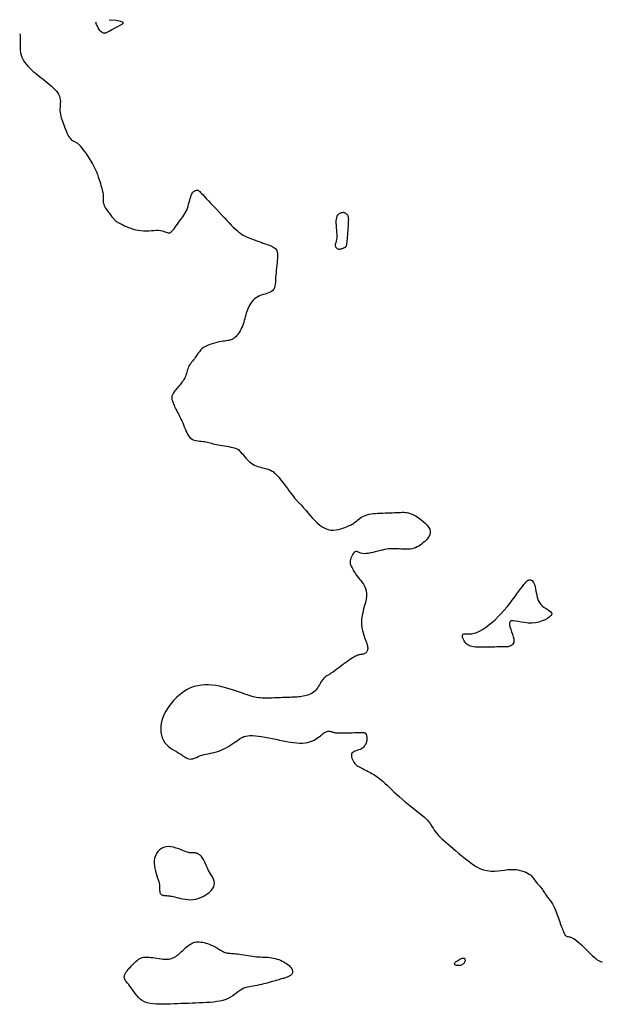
# Model space of a CAD drawing. Header units: millimetres. Extents: x 32690613 to 32693367, y 5343692 to 5344708.
# Tile 999 of 1009: x 32693247 to 32693267, y 5344658 to 5344692. Entities that reach past the tile are written whole.
import ezdxf

# ---------------------------------------------------------------- set-up
doc = ezdxf.new("R2010")
doc.units = ezdxf.units.MM
doc.header["$LTSCALE"] = 20
doc.layers.add('02-DGM_HL_491.00', color=62, linetype='Continuous')

msp = doc.modelspace()

# ---------------------------------------------------------------- linework, layer by layer
at = {"layer": '02-DGM_HL_491.00', "elevation": 491, "flags": 128}
for points in [[(32693249.913, 5344691.746), (32693250.156, 5344691.726), (32693250.307, 5344691.699), (32693250.379, 5344691.665), (32693250.389, 5344691.626), (32693250.351, 5344691.584), (32693250.281, 5344691.54), (32693250.194, 5344691.496), (32693250.106, 5344691.453), (32693250.028, 5344691.412), (32693249.962, 5344691.374), (32693249.905, 5344691.341), (32693249.857, 5344691.314), (32693249.815, 5344691.294), (32693249.778, 5344691.281), (32693249.742, 5344691.277), (32693249.708, 5344691.283), (32693249.673, 5344691.299), (32693249.637, 5344691.326), (32693249.601, 5344691.362), (32693249.566, 5344691.406), (32693249.533, 5344691.459), (32693249.503, 5344691.519), (32693249.475, 5344691.585), (32693249.451, 5344691.656)], [(32693246.815, 5344691.253), (32693246.828, 5344691.198), (32693246.834, 5344691.131), (32693246.835, 5344691.054), (32693246.832, 5344690.968), (32693246.83, 5344690.878), (32693246.83, 5344690.785), (32693246.835, 5344690.692), (32693246.848, 5344690.602), (32693246.869, 5344690.515), (32693246.9, 5344690.433), (32693246.938, 5344690.356), (32693246.984, 5344690.282), (32693247.035, 5344690.212), (32693247.092, 5344690.145), (32693247.152, 5344690.081), (32693247.216, 5344690.02), (32693247.282, 5344689.961), (32693247.349, 5344689.904), (32693247.418, 5344689.849), (32693247.488, 5344689.794), (32693247.559, 5344689.74), (32693247.629, 5344689.686), (32693247.7, 5344689.632), (32693247.769, 5344689.577), (32693247.838, 5344689.521), (32693247.904, 5344689.464), (32693247.967, 5344689.406), (32693248.025, 5344689.347), (32693248.078, 5344689.288), (32693248.123, 5344689.227), (32693248.161, 5344689.167), (32693248.189, 5344689.105), (32693248.207, 5344689.043), (32693248.217, 5344688.981), (32693248.221, 5344688.919), (32693248.219, 5344688.856), (32693248.216, 5344688.793), (32693248.211, 5344688.731), (32693248.208, 5344688.668), (32693248.208, 5344688.605), (32693248.213, 5344688.543), (32693248.223, 5344688.481), (32693248.236, 5344688.419), (32693248.253, 5344688.357), (32693248.272, 5344688.295), (32693248.293, 5344688.234), (32693248.316, 5344688.172), (32693248.339, 5344688.11), (32693248.362, 5344688.049), (32693248.386, 5344687.988), (32693248.409, 5344687.929), (32693248.433, 5344687.872), (32693248.457, 5344687.818), (32693248.481, 5344687.768), (32693248.506, 5344687.722), (32693248.532, 5344687.682), (32693248.558, 5344687.648), (32693248.584, 5344687.619), (32693248.611, 5344687.595), (32693248.637, 5344687.575), (32693248.662, 5344687.559), (32693248.687, 5344687.545), (32693248.711, 5344687.533), (32693248.733, 5344687.523), (32693248.753, 5344687.514), (32693248.773, 5344687.504), (32693248.793, 5344687.491), (32693248.816, 5344687.474), (32693248.84, 5344687.452), (32693248.869, 5344687.423), (32693248.903, 5344687.385), (32693248.944, 5344687.337), (32693248.991, 5344687.277), (32693249.044, 5344687.208), (32693249.101, 5344687.129), (32693249.16, 5344687.044), (32693249.22, 5344686.954), (32693249.278, 5344686.861), (32693249.334, 5344686.765), (32693249.385, 5344686.67), (32693249.431, 5344686.576), (32693249.47, 5344686.484), (32693249.505, 5344686.395), (32693249.535, 5344686.31), (32693249.562, 5344686.229), (32693249.585, 5344686.152), (32693249.605, 5344686.081), (32693249.624, 5344686.016), (32693249.641, 5344685.957), (32693249.656, 5344685.904), (32693249.67, 5344685.856), (32693249.682, 5344685.813), (32693249.692, 5344685.772), (32693249.699, 5344685.734), (32693249.704, 5344685.698), (32693249.707, 5344685.662), (32693249.707, 5344685.626), (32693249.706, 5344685.59), (32693249.704, 5344685.554), (32693249.703, 5344685.517), (32693249.703, 5344685.479), (32693249.706, 5344685.441), (32693249.712, 5344685.401), (32693249.724, 5344685.361), (32693249.74, 5344685.319), (32693249.762, 5344685.276), (32693249.788, 5344685.234), (32693249.816, 5344685.191), (32693249.845, 5344685.149), (32693249.876, 5344685.108), (32693249.905, 5344685.069), (32693249.934, 5344685.032), (32693249.959, 5344684.998), (32693249.983, 5344684.966), (32693250.005, 5344684.936), (32693250.026, 5344684.908), (32693250.046, 5344684.882), (32693250.066, 5344684.859), (32693250.087, 5344684.836), (32693250.108, 5344684.816), (32693250.13, 5344684.796), (32693250.155, 5344684.778), (32693250.182, 5344684.759), (32693250.212, 5344684.741), (32693250.247, 5344684.721), (32693250.287, 5344684.701), (32693250.333, 5344684.678), (32693250.385, 5344684.653), (32693250.445, 5344684.625), (32693250.51, 5344684.596), (32693250.582, 5344684.566), (32693250.659, 5344684.537), (32693250.741, 5344684.51), (32693250.826, 5344684.487), (32693250.915, 5344684.468), (32693251.006, 5344684.456), (32693251.099, 5344684.45), (32693251.192, 5344684.45), (32693251.284, 5344684.454), (32693251.374, 5344684.46), (32693251.46, 5344684.466), (32693251.542, 5344684.47), (32693251.617, 5344684.471), (32693251.684, 5344684.466), (32693251.742, 5344684.455), (32693251.793, 5344684.439), (32693251.837, 5344684.421), (32693251.877, 5344684.403), (32693251.912, 5344684.388), (32693251.945, 5344684.378), (32693251.977, 5344684.376), (32693252.009, 5344684.384), (32693252.043, 5344684.404), (32693252.078, 5344684.434), (32693252.114, 5344684.473), (32693252.152, 5344684.52), (32693252.19, 5344684.571), (32693252.228, 5344684.625), (32693252.268, 5344684.68), (32693252.307, 5344684.735), (32693252.347, 5344684.787), (32693252.386, 5344684.838), (32693252.424, 5344684.888), (32693252.462, 5344684.939), (32693252.497, 5344684.991), (32693252.531, 5344685.045), (32693252.562, 5344685.102), (32693252.591, 5344685.163), (32693252.616, 5344685.229), (32693252.638, 5344685.298), (32693252.658, 5344685.368), (32693252.677, 5344685.439), (32693252.695, 5344685.507), (32693252.712, 5344685.571), (32693252.73, 5344685.63), (32693252.748, 5344685.681), (32693252.768, 5344685.724), (32693252.789, 5344685.758), (32693252.81, 5344685.785), (32693252.831, 5344685.806), (32693252.852, 5344685.821), (32693252.872, 5344685.832), (32693252.891, 5344685.84), (32693252.909, 5344685.846), (32693252.924, 5344685.85), (32693252.938, 5344685.853), (32693252.95, 5344685.855), (32693252.961, 5344685.855), (32693252.971, 5344685.855), (32693252.98, 5344685.853), (32693252.988, 5344685.85), (32693252.996, 5344685.847), (32693253.004, 5344685.842), (32693253.014, 5344685.834), (32693253.027, 5344685.822), (32693253.045, 5344685.805), (32693253.07, 5344685.78), (32693253.103, 5344685.745), (32693253.146, 5344685.7), (32693253.2, 5344685.643), (32693253.267, 5344685.572), (32693253.345, 5344685.489), (32693253.431, 5344685.398), (32693253.523, 5344685.301), (32693253.619, 5344685.199), (32693253.715, 5344685.097), (32693253.809, 5344684.997), (32693253.898, 5344684.901), (32693253.982, 5344684.811), (32693254.06, 5344684.727), (32693254.133, 5344684.651), (32693254.202, 5344684.58), (32693254.268, 5344684.516), (32693254.332, 5344684.457), (32693254.396, 5344684.405), (32693254.46, 5344684.358), (32693254.525, 5344684.316), (32693254.59, 5344684.279), (32693254.654, 5344684.247), (32693254.717, 5344684.218), (32693254.778, 5344684.193), (32693254.835, 5344684.171), (32693254.888, 5344684.152), (32693254.936, 5344684.135), (32693254.978, 5344684.119), (32693255.016, 5344684.105), (32693255.051, 5344684.092), (32693255.084, 5344684.08), (32693255.116, 5344684.067), (32693255.15, 5344684.055), (32693255.186, 5344684.042), (32693255.226, 5344684.029), (32693255.27, 5344684.014), (32693255.319, 5344683.999), (32693255.37, 5344683.982), (32693255.421, 5344683.963), (32693255.472, 5344683.944), (32693255.521, 5344683.923), (32693255.567, 5344683.901), (32693255.607, 5344683.877), (32693255.641, 5344683.851), (32693255.67, 5344683.823), (32693255.692, 5344683.792), (32693255.709, 5344683.757), (32693255.722, 5344683.718), (32693255.73, 5344683.673), (32693255.733, 5344683.621), (32693255.733, 5344683.562), (32693255.73, 5344683.496), (32693255.724, 5344683.423), (32693255.716, 5344683.344), (32693255.707, 5344683.262), (32693255.698, 5344683.177), (32693255.688, 5344683.09), (32693255.679, 5344683.003), (32693255.672, 5344682.918), (32693255.667, 5344682.834), (32693255.663, 5344682.754), (32693255.657, 5344682.678), (32693255.65, 5344682.607), (32693255.639, 5344682.542), (32693255.622, 5344682.483), (32693255.599, 5344682.431), (32693255.568, 5344682.388), (32693255.527, 5344682.353), (32693255.479, 5344682.326), (32693255.423, 5344682.303), (32693255.363, 5344682.284), (32693255.3, 5344682.267), (32693255.236, 5344682.248), (32693255.171, 5344682.228), (32693255.108, 5344682.203), (32693255.048, 5344682.173), (32693254.992, 5344682.137), (32693254.94, 5344682.096), (32693254.891, 5344682.051), (32693254.846, 5344682.002), (32693254.806, 5344681.95), (32693254.77, 5344681.895), (32693254.739, 5344681.839), (32693254.712, 5344681.781), (32693254.689, 5344681.721), (32693254.669, 5344681.661), (32693254.651, 5344681.6), (32693254.634, 5344681.538), (32693254.618, 5344681.475), (32693254.601, 5344681.412), (32693254.583, 5344681.349), (32693254.562, 5344681.286), (32693254.54, 5344681.223), (32693254.515, 5344681.161), (32693254.489, 5344681.102), (32693254.462, 5344681.045), (32693254.434, 5344680.991), (32693254.405, 5344680.941), (32693254.375, 5344680.896), (32693254.346, 5344680.856), (32693254.316, 5344680.82), (32693254.286, 5344680.789), (32693254.257, 5344680.763), (32693254.228, 5344680.74), (32693254.2, 5344680.721), (32693254.173, 5344680.705), (32693254.147, 5344680.692), (32693254.122, 5344680.682), (32693254.096, 5344680.674), (32693254.069, 5344680.667), (32693254.039, 5344680.661), (32693254.004, 5344680.656), (32693253.963, 5344680.649), (32693253.915, 5344680.642), (32693253.857, 5344680.633), (32693253.79, 5344680.622), (32693253.716, 5344680.609), (32693253.635, 5344680.592), (32693253.552, 5344680.572), (32693253.468, 5344680.549), (32693253.386, 5344680.522), (32693253.308, 5344680.49), (32693253.237, 5344680.455), (32693253.174, 5344680.414), (32693253.119, 5344680.37), (32693253.071, 5344680.322), (32693253.028, 5344680.273), (32693252.99, 5344680.223), (32693252.954, 5344680.173), (32693252.921, 5344680.123), (32693252.888, 5344680.076), (32693252.855, 5344680.032), (32693252.822, 5344679.989), (32693252.789, 5344679.949), (32693252.758, 5344679.909), (32693252.728, 5344679.87), (32693252.7, 5344679.831), (32693252.676, 5344679.791), (32693252.654, 5344679.75), (32693252.637, 5344679.706), (32693252.622, 5344679.661), (32693252.609, 5344679.615), (32693252.596, 5344679.567), (32693252.582, 5344679.518), (32693252.566, 5344679.468), (32693252.547, 5344679.418), (32693252.524, 5344679.367), (32693252.496, 5344679.316), (32693252.463, 5344679.265), (32693252.427, 5344679.215), (32693252.389, 5344679.166), (32693252.35, 5344679.118), (32693252.312, 5344679.073), (32693252.275, 5344679.029), (32693252.241, 5344678.989), (32693252.21, 5344678.952), (32693252.184, 5344678.918), (32693252.16, 5344678.886), (32693252.14, 5344678.857), (32693252.123, 5344678.83), (32693252.109, 5344678.805), (32693252.097, 5344678.781), (32693252.088, 5344678.759), (32693252.081, 5344678.738), (32693252.076, 5344678.717), (32693252.074, 5344678.696), (32693252.073, 5344678.674), (32693252.075, 5344678.651), (32693252.08, 5344678.627), (32693252.086, 5344678.6), (32693252.095, 5344678.571), (32693252.107, 5344678.539), (32693252.12, 5344678.503), (32693252.136, 5344678.464), (32693252.154, 5344678.423), (32693252.174, 5344678.379), (32693252.196, 5344678.332), (32693252.22, 5344678.283), (32693252.246, 5344678.231), (32693252.273, 5344678.178), (32693252.302, 5344678.122), (32693252.331, 5344678.064), (32693252.362, 5344678.005), (32693252.392, 5344677.943), (32693252.422, 5344677.879), (32693252.452, 5344677.814), (32693252.48, 5344677.747), (32693252.507, 5344677.679), (32693252.534, 5344677.611), (32693252.561, 5344677.543), (32693252.59, 5344677.478), (32693252.621, 5344677.418), (32693252.656, 5344677.362), (32693252.695, 5344677.314), (32693252.74, 5344677.274), (32693252.792, 5344677.243), (32693252.848, 5344677.22), (32693252.909, 5344677.203), (32693252.971, 5344677.192), (32693253.034, 5344677.184), (32693253.096, 5344677.179), (32693253.156, 5344677.173), (32693253.212, 5344677.167), (32693253.263, 5344677.159), (32693253.31, 5344677.148), (32693253.355, 5344677.136), (32693253.4, 5344677.122), (32693253.446, 5344677.108), (32693253.495, 5344677.093), (32693253.548, 5344677.079), (32693253.608, 5344677.065), (32693253.674, 5344677.051), (32693253.746, 5344677.039), (32693253.822, 5344677.027), (32693253.9, 5344677.015), (32693253.976, 5344677.004), (32693254.05, 5344676.992), (32693254.119, 5344676.98), (32693254.181, 5344676.967), (32693254.235, 5344676.953), (32693254.281, 5344676.937), (32693254.321, 5344676.92), (32693254.356, 5344676.9), (32693254.388, 5344676.877), (32693254.418, 5344676.849), (32693254.449, 5344676.818), (32693254.48, 5344676.782), (32693254.515, 5344676.74), (32693254.552, 5344676.695), (32693254.591, 5344676.647), (32693254.634, 5344676.598), (32693254.678, 5344676.549), (32693254.726, 5344676.501), (32693254.776, 5344676.457), (32693254.828, 5344676.417), (32693254.883, 5344676.383), (32693254.939, 5344676.354), (32693254.996, 5344676.33), (32693255.054, 5344676.309), (32693255.11, 5344676.292), (32693255.166, 5344676.277), (32693255.219, 5344676.263), (32693255.269, 5344676.251), (32693255.316, 5344676.238), (32693255.36, 5344676.226), (32693255.401, 5344676.213), (32693255.44, 5344676.199), (32693255.477, 5344676.184), (32693255.511, 5344676.168), (32693255.545, 5344676.149), (32693255.577, 5344676.128), (32693255.609, 5344676.104), (32693255.641, 5344676.077), (32693255.674, 5344676.047), (32693255.708, 5344676.012), (32693255.744, 5344675.971), (32693255.783, 5344675.926), (32693255.824, 5344675.874), (32693255.87, 5344675.815), (32693255.92, 5344675.75), (32693255.973, 5344675.679), (32693256.028, 5344675.606), (32693256.084, 5344675.531), (32693256.139, 5344675.458), (32693256.191, 5344675.387), (32693256.24, 5344675.322), (32693256.284, 5344675.265), (32693256.322, 5344675.216), (32693256.355, 5344675.176), (32693256.383, 5344675.143), (32693256.407, 5344675.116), (32693256.428, 5344675.093), (32693256.447, 5344675.075), (32693256.464, 5344675.058), (32693256.48, 5344675.043), (32693256.497, 5344675.028), (32693256.515, 5344675.011), (32693256.535, 5344674.991), (32693256.559, 5344674.965), (32693256.588, 5344674.934), (32693256.624, 5344674.893), (32693256.667, 5344674.843), (32693256.72, 5344674.781), (32693256.782, 5344674.707), (32693256.853, 5344674.624), (32693256.932, 5344674.536), (32693257.017, 5344674.446), (32693257.107, 5344674.36), (32693257.2, 5344674.281), (32693257.295, 5344674.214), (32693257.39, 5344674.161), (32693257.485, 5344674.127), (32693257.579, 5344674.11), (32693257.67, 5344674.107), (32693257.757, 5344674.115), (32693257.84, 5344674.131), (32693257.919, 5344674.153), (32693257.991, 5344674.177), (32693258.056, 5344674.201), (32693258.114, 5344674.223), (32693258.165, 5344674.243), (32693258.211, 5344674.262), (32693258.253, 5344674.28), (32693258.291, 5344674.299), (32693258.327, 5344674.319), (32693258.362, 5344674.342), (32693258.397, 5344674.367), (32693258.433, 5344674.397), (32693258.471, 5344674.429), (32693258.511, 5344674.463), (32693258.554, 5344674.497), (32693258.6, 5344674.531), (32693258.649, 5344674.563), (32693258.704, 5344674.592), (32693258.763, 5344674.618), (32693258.827, 5344674.639), (32693258.896, 5344674.655), (32693258.969, 5344674.668), (32693259.045, 5344674.678), (32693259.124, 5344674.685), (32693259.205, 5344674.69), (32693259.288, 5344674.694), (32693259.371, 5344674.697), (32693259.454, 5344674.701), (32693259.537, 5344674.704), (32693259.618, 5344674.707), (32693259.697, 5344674.71), (32693259.774, 5344674.713), (32693259.847, 5344674.716), (32693259.917, 5344674.719), (32693259.982, 5344674.721), (32693260.042, 5344674.723), (32693260.098, 5344674.724), (32693260.153, 5344674.722), (32693260.207, 5344674.716), (32693260.262, 5344674.705), (32693260.321, 5344674.688), (32693260.384, 5344674.662), (32693260.452, 5344674.628), (32693260.528, 5344674.585), (32693260.608, 5344674.533), (32693260.689, 5344674.474), (32693260.768, 5344674.41), (32693260.841, 5344674.343), (32693260.906, 5344674.274), (32693260.958, 5344674.205), (32693260.994, 5344674.138), (32693261.013, 5344674.074), (32693261.015, 5344674.013), (32693261.002, 5344673.956), (32693260.978, 5344673.901), (32693260.945, 5344673.849), (32693260.904, 5344673.8), (32693260.859, 5344673.753), (32693260.811, 5344673.708), (32693260.762, 5344673.666), (32693260.713, 5344673.626), (32693260.664, 5344673.589), (32693260.613, 5344673.555), (32693260.561, 5344673.525), (32693260.507, 5344673.5), (32693260.45, 5344673.479), (32693260.391, 5344673.463), (32693260.33, 5344673.453), (32693260.266, 5344673.447), (32693260.201, 5344673.445), (32693260.134, 5344673.446), (32693260.067, 5344673.449), (32693260.001, 5344673.453), (32693259.936, 5344673.458), (32693259.872, 5344673.462), (32693259.81, 5344673.465), (32693259.75, 5344673.466), (32693259.69, 5344673.465), (32693259.629, 5344673.462), (32693259.567, 5344673.456), (32693259.501, 5344673.447), (32693259.433, 5344673.435), (32693259.359, 5344673.42), (32693259.28, 5344673.401), (32693259.198, 5344673.38), (32693259.113, 5344673.358), (32693259.029, 5344673.337), (32693258.946, 5344673.318), (32693258.866, 5344673.304), (32693258.792, 5344673.295), (32693258.725, 5344673.293), (32693258.667, 5344673.298), (32693258.617, 5344673.31), (32693258.573, 5344673.325), (32693258.535, 5344673.341), (32693258.501, 5344673.355), (32693258.47, 5344673.365), (32693258.442, 5344673.367), (32693258.414, 5344673.359), (32693258.387, 5344673.34), (32693258.359, 5344673.31), (32693258.333, 5344673.272), (32693258.309, 5344673.229), (32693258.287, 5344673.182), (32693258.269, 5344673.135), (32693258.254, 5344673.088), (32693258.244, 5344673.045), (32693258.239, 5344673.007), (32693258.239, 5344672.974), (32693258.244, 5344672.944), (32693258.251, 5344672.917), (32693258.262, 5344672.891), (32693258.276, 5344672.865), (32693258.291, 5344672.838), (32693258.307, 5344672.809), (32693258.324, 5344672.777), (32693258.343, 5344672.741), (32693258.363, 5344672.703), (32693258.387, 5344672.662), (32693258.413, 5344672.618), (32693258.443, 5344672.572), (32693258.477, 5344672.523), (32693258.517, 5344672.472), (32693258.561, 5344672.419), (32693258.609, 5344672.363), (32693258.657, 5344672.303), (32693258.703, 5344672.239), (32693258.744, 5344672.17), (32693258.778, 5344672.095), (32693258.801, 5344672.013), (32693258.812, 5344671.923), (32693258.809, 5344671.826), (32693258.793, 5344671.721), (32693258.769, 5344671.612), (32693258.74, 5344671.498), (32693258.709, 5344671.383), (32693258.68, 5344671.267), (32693258.655, 5344671.153), (32693258.638, 5344671.041), (32693258.632, 5344670.933), (32693258.636, 5344670.83), (32693258.648, 5344670.733), (32693258.666, 5344670.641), (32693258.688, 5344670.555), (32693258.713, 5344670.475), (32693258.739, 5344670.402), (32693258.763, 5344670.337), (32693258.785, 5344670.279), (32693258.804, 5344670.228), (32693258.819, 5344670.183), (32693258.832, 5344670.143), (32693258.842, 5344670.107), (32693258.848, 5344670.074), (32693258.851, 5344670.044), (32693258.851, 5344670.015), (32693258.847, 5344669.987), (32693258.84, 5344669.96), (32693258.83, 5344669.935), (32693258.818, 5344669.911), (32693258.804, 5344669.89), (32693258.787, 5344669.871), (32693258.769, 5344669.855), (32693258.749, 5344669.842), (32693258.728, 5344669.832), (32693258.706, 5344669.825), (32693258.682, 5344669.82), (32693258.657, 5344669.816), (32693258.63, 5344669.813), (32693258.602, 5344669.808), (32693258.572, 5344669.803), (32693258.54, 5344669.795), (32693258.506, 5344669.783), (32693258.469, 5344669.769), (32693258.43, 5344669.75), (32693258.388, 5344669.728), (32693258.342, 5344669.701), (32693258.293, 5344669.67), (32693258.239, 5344669.635), (32693258.18, 5344669.594), (32693258.117, 5344669.549), (32693258.051, 5344669.499), (32693257.983, 5344669.448), (32693257.914, 5344669.397), (32693257.847, 5344669.346), (32693257.783, 5344669.298), (32693257.724, 5344669.254), (32693257.671, 5344669.216), (32693257.626, 5344669.185), (32693257.587, 5344669.16), (32693257.554, 5344669.14), (32693257.526, 5344669.124), (32693257.501, 5344669.111), (32693257.479, 5344669.099), (32693257.458, 5344669.088), (32693257.438, 5344669.076), (32693257.418, 5344669.063), (32693257.396, 5344669.048), (32693257.374, 5344669.031), (32693257.352, 5344669.011), (32693257.329, 5344668.987), (32693257.305, 5344668.96), (32693257.282, 5344668.929), (32693257.257, 5344668.893), (32693257.233, 5344668.854), (32693257.208, 5344668.81), (32693257.181, 5344668.765), (32693257.153, 5344668.718), (32693257.123, 5344668.671), (32693257.091, 5344668.625), (32693257.055, 5344668.582), (32693257.017, 5344668.543), (32693256.975, 5344668.508), (32693256.93, 5344668.477), (32693256.882, 5344668.451), (32693256.832, 5344668.428), (32693256.78, 5344668.409), (32693256.727, 5344668.393), (32693256.673, 5344668.379), (32693256.619, 5344668.368), (32693256.565, 5344668.359), (32693256.51, 5344668.352), (32693256.455, 5344668.346), (32693256.4, 5344668.341), (32693256.344, 5344668.337), (32693256.286, 5344668.334), (32693256.226, 5344668.332), (32693256.165, 5344668.329), (32693256.101, 5344668.327), (32693256.036, 5344668.324), (32693255.969, 5344668.322), (32693255.9, 5344668.319), (32693255.831, 5344668.316), (32693255.76, 5344668.313), (32693255.689, 5344668.311), (32693255.618, 5344668.308), (32693255.546, 5344668.305), (32693255.475, 5344668.303), (32693255.405, 5344668.301), (32693255.335, 5344668.3), (32693255.266, 5344668.301), (32693255.199, 5344668.304), (32693255.133, 5344668.308), (32693255.069, 5344668.315), (32693255.007, 5344668.325), (32693254.946, 5344668.337), (32693254.884, 5344668.353), (32693254.82, 5344668.371), (32693254.752, 5344668.392), (32693254.68, 5344668.416), (32693254.601, 5344668.444), (32693254.515, 5344668.474), (32693254.42, 5344668.508), (32693254.317, 5344668.544), (32693254.208, 5344668.58), (32693254.093, 5344668.616), (32693253.973, 5344668.651), (32693253.85, 5344668.683), (32693253.725, 5344668.711), (32693253.599, 5344668.734), (32693253.474, 5344668.751), (32693253.348, 5344668.76), (32693253.223, 5344668.761), (32693253.098, 5344668.752), (32693252.974, 5344668.732), (32693252.85, 5344668.7), (32693252.727, 5344668.655), (32693252.604, 5344668.595), (32693252.482, 5344668.52), (32693252.363, 5344668.432), (32693252.248, 5344668.332), (32693252.139, 5344668.223), (32693252.039, 5344668.106), (32693251.948, 5344667.983), (32693251.869, 5344667.857), (32693251.804, 5344667.73), (32693251.754, 5344667.603), (32693251.719, 5344667.478), (32693251.698, 5344667.356), (32693251.691, 5344667.239), (32693251.697, 5344667.127), (32693251.714, 5344667.023), (32693251.743, 5344666.926), (32693251.783, 5344666.84), (32693251.833, 5344666.763), (32693251.89, 5344666.696), (32693251.954, 5344666.637), (32693252.022, 5344666.585), (32693252.093, 5344666.538), (32693252.164, 5344666.495), (32693252.234, 5344666.454), (32693252.3, 5344666.415), (32693252.362, 5344666.376), (32693252.419, 5344666.338), (32693252.472, 5344666.302), (32693252.523, 5344666.269), (32693252.571, 5344666.242), (32693252.617, 5344666.219), (32693252.663, 5344666.204), (32693252.709, 5344666.197), (32693252.755, 5344666.2), (32693252.803, 5344666.209), (32693252.851, 5344666.225), (32693252.902, 5344666.245), (32693252.954, 5344666.268), (32693253.009, 5344666.292), (32693253.066, 5344666.315), (32693253.126, 5344666.336), (32693253.189, 5344666.353), (32693253.256, 5344666.368), (32693253.325, 5344666.381), (32693253.396, 5344666.394), (32693253.47, 5344666.408), (32693253.545, 5344666.424), (32693253.621, 5344666.445), (32693253.699, 5344666.47), (32693253.777, 5344666.501), (32693253.856, 5344666.537), (32693253.934, 5344666.577), (32693254.01, 5344666.62), (32693254.084, 5344666.666), (32693254.156, 5344666.711), (32693254.223, 5344666.757), (32693254.287, 5344666.801), (32693254.345, 5344666.843), (32693254.401, 5344666.881), (32693254.455, 5344666.916), (32693254.51, 5344666.946), (32693254.568, 5344666.972), (32693254.631, 5344666.992), (32693254.7, 5344667.005), (32693254.779, 5344667.012), (32693254.867, 5344667.012), (32693254.965, 5344667.005), (32693255.071, 5344666.993), (32693255.183, 5344666.976), (32693255.301, 5344666.955), (32693255.423, 5344666.932), (32693255.548, 5344666.907), (32693255.673, 5344666.88), (32693255.799, 5344666.854), (32693255.924, 5344666.829), (32693256.047, 5344666.806), (32693256.167, 5344666.785), (32693256.283, 5344666.768), (32693256.394, 5344666.756), (32693256.498, 5344666.75), (32693256.596, 5344666.75), (32693256.686, 5344666.757), (32693256.768, 5344666.771), (32693256.843, 5344666.79), (32693256.911, 5344666.814), (32693256.974, 5344666.842), (32693257.031, 5344666.872), (32693257.083, 5344666.904), (32693257.131, 5344666.937), (32693257.174, 5344666.97), (32693257.215, 5344667.002), (32693257.252, 5344667.033), (32693257.287, 5344667.062), (32693257.321, 5344667.088), (32693257.353, 5344667.11), (32693257.384, 5344667.129), (32693257.414, 5344667.143), (32693257.445, 5344667.152), (32693257.476, 5344667.157), (32693257.507, 5344667.158), (32693257.536, 5344667.156), (32693257.565, 5344667.151), (32693257.593, 5344667.145), (32693257.62, 5344667.138), (32693257.644, 5344667.131), (32693257.667, 5344667.125), (32693257.69, 5344667.119), (32693257.714, 5344667.113), (32693257.742, 5344667.109), (32693257.774, 5344667.105), (32693257.813, 5344667.103), (32693257.86, 5344667.101), (32693257.917, 5344667.1), (32693257.984, 5344667.1), (32693258.061, 5344667.102), (32693258.144, 5344667.104), (32693258.229, 5344667.106), (32693258.314, 5344667.108), (32693258.396, 5344667.111), (32693258.472, 5344667.113), (32693258.539, 5344667.115), (32693258.595, 5344667.116), (32693258.64, 5344667.117), (32693258.676, 5344667.116), (32693258.705, 5344667.115), (32693258.726, 5344667.112), (32693258.743, 5344667.108), (32693258.755, 5344667.103), (32693258.765, 5344667.096), (32693258.774, 5344667.088), (32693258.782, 5344667.078), (32693258.788, 5344667.067), (32693258.794, 5344667.055), (32693258.799, 5344667.041), (32693258.804, 5344667.026), (32693258.809, 5344667.011), (32693258.813, 5344666.994), (32693258.817, 5344666.976), (32693258.821, 5344666.957), (32693258.823, 5344666.937), (32693258.825, 5344666.915), (32693258.825, 5344666.892), (32693258.824, 5344666.866), (32693258.82, 5344666.839), (32693258.814, 5344666.808), (32693258.804, 5344666.776), (32693258.792, 5344666.741), (32693258.776, 5344666.706), (32693258.756, 5344666.671), (32693258.733, 5344666.637), (32693258.704, 5344666.605), (32693258.671, 5344666.576), (32693258.633, 5344666.551), (32693258.59, 5344666.531), (32693258.543, 5344666.514), (32693258.495, 5344666.499), (32693258.448, 5344666.485), (32693258.403, 5344666.469), (32693258.363, 5344666.451), (32693258.33, 5344666.428), (32693258.305, 5344666.399), (32693258.291, 5344666.364), (32693258.286, 5344666.323), (32693258.29, 5344666.277), (32693258.302, 5344666.23), (32693258.32, 5344666.181), (32693258.343, 5344666.133), (32693258.371, 5344666.087), (32693258.403, 5344666.046), (32693258.437, 5344666.01), (32693258.473, 5344665.978), (32693258.512, 5344665.95), (32693258.554, 5344665.925), (32693258.599, 5344665.901), (32693258.647, 5344665.878), (32693258.698, 5344665.854), (32693258.752, 5344665.829), (32693258.81, 5344665.801), (32693258.87, 5344665.771), (32693258.933, 5344665.738), (32693258.997, 5344665.702), (32693259.063, 5344665.663), (32693259.128, 5344665.621), (32693259.194, 5344665.575), (32693259.259, 5344665.526), (32693259.323, 5344665.473), (32693259.388, 5344665.416), (32693259.453, 5344665.355), (32693259.521, 5344665.29), (32693259.592, 5344665.221), (32693259.669, 5344665.148), (32693259.751, 5344665.07), (32693259.841, 5344664.987), (32693259.94, 5344664.9), (32693260.044, 5344664.809), (32693260.151, 5344664.719), (32693260.259, 5344664.629), (32693260.364, 5344664.542), (32693260.464, 5344664.461), (32693260.557, 5344664.387), (32693260.638, 5344664.322), (32693260.707, 5344664.268), (32693260.764, 5344664.222), (32693260.812, 5344664.184), (32693260.852, 5344664.15), (32693260.887, 5344664.118), (32693260.917, 5344664.086), (32693260.946, 5344664.052), (32693260.975, 5344664.013), (32693261.005, 5344663.969), (32693261.038, 5344663.919), (32693261.073, 5344663.864), (32693261.111, 5344663.806), (32693261.153, 5344663.745), (32693261.197, 5344663.684), (32693261.246, 5344663.622), (32693261.298, 5344663.56), (32693261.355, 5344663.501), (32693261.416, 5344663.442), (32693261.482, 5344663.382), (32693261.554, 5344663.32), (32693261.632, 5344663.255), (32693261.715, 5344663.186), (32693261.806, 5344663.11), (32693261.903, 5344663.028), (32693262.007, 5344662.938), (32693262.117, 5344662.843), (32693262.233, 5344662.747), (32693262.353, 5344662.653), (32693262.476, 5344662.565), (32693262.601, 5344662.486), (32693262.728, 5344662.421), (32693262.855, 5344662.372), (32693262.981, 5344662.341), (32693263.106, 5344662.327), (32693263.229, 5344662.326), (32693263.35, 5344662.334), (32693263.468, 5344662.348), (32693263.582, 5344662.363), (32693263.693, 5344662.377), (32693263.8, 5344662.385), (32693263.901, 5344662.384), (32693263.997, 5344662.376), (32693264.088, 5344662.361), (32693264.171, 5344662.34), (32693264.248, 5344662.315), (32693264.317, 5344662.287), (32693264.379, 5344662.256), (32693264.431, 5344662.225), (32693264.475, 5344662.193), (32693264.511, 5344662.162), (32693264.541, 5344662.131), (32693264.566, 5344662.1), (32693264.588, 5344662.069), (32693264.609, 5344662.038), (32693264.628, 5344662.008), (32693264.649, 5344661.977), (32693264.673, 5344661.947), (32693264.698, 5344661.916), (32693264.725, 5344661.885), (32693264.753, 5344661.854), (32693264.782, 5344661.823), (32693264.811, 5344661.79), (32693264.84, 5344661.756), (32693264.868, 5344661.722), (32693264.895, 5344661.686), (32693264.921, 5344661.649), (32693264.945, 5344661.611), (32693264.969, 5344661.574), (32693264.993, 5344661.538), (32693265.015, 5344661.503), (32693265.038, 5344661.469), (32693265.06, 5344661.437), (32693265.082, 5344661.408), (32693265.104, 5344661.38), (32693265.126, 5344661.353), (32693265.147, 5344661.326), (32693265.169, 5344661.297), (32693265.192, 5344661.266), (32693265.214, 5344661.232), (32693265.236, 5344661.194), (32693265.259, 5344661.151), (32693265.281, 5344661.103), (32693265.304, 5344661.051), (32693265.327, 5344660.996), (32693265.35, 5344660.938), (32693265.373, 5344660.879), (32693265.397, 5344660.818), (32693265.42, 5344660.756), (32693265.443, 5344660.695), (32693265.466, 5344660.634), (32693265.489, 5344660.573), (32693265.511, 5344660.515), (32693265.532, 5344660.458), (32693265.553, 5344660.404), (32693265.572, 5344660.352), (32693265.591, 5344660.304), (32693265.607, 5344660.26), (32693265.623, 5344660.22), (32693265.638, 5344660.184), (32693265.654, 5344660.152), (32693265.67, 5344660.125), (32693265.686, 5344660.103), (32693265.705, 5344660.085), (32693265.725, 5344660.073), (32693265.747, 5344660.066), (32693265.773, 5344660.061), (32693265.802, 5344660.057), (32693265.836, 5344660.051), (32693265.875, 5344660.041), (32693265.919, 5344660.024), (32693265.971, 5344659.998), (32693266.029, 5344659.96), (32693266.095, 5344659.909), (32693266.166, 5344659.847), (32693266.242, 5344659.777), (32693266.32, 5344659.701), (32693266.398, 5344659.624), (32693266.475, 5344659.547), (32693266.548, 5344659.474), (32693266.616, 5344659.407), (32693266.678, 5344659.35), (32693266.734, 5344659.302), (32693266.784, 5344659.263), (32693266.831, 5344659.232), (32693266.875, 5344659.209), (32693266.918, 5344659.193), (32693266.959, 5344659.185)]]:
    msp.add_lwpolyline(points, dxfattribs=at)
for points in [[(32693257.725, 5344683.968), (32693257.726, 5344683.945), (32693257.731, 5344683.922), (32693257.74, 5344683.9), (32693257.752, 5344683.88), (32693257.767, 5344683.861), (32693257.785, 5344683.845), (32693257.804, 5344683.832), (32693257.825, 5344683.823), (32693257.846, 5344683.818), (32693257.868, 5344683.817), (32693257.891, 5344683.819), (32693257.913, 5344683.823), (32693257.935, 5344683.829), (32693257.956, 5344683.836), (32693257.977, 5344683.843), (32693257.996, 5344683.851), (32693258.014, 5344683.857), (32693258.03, 5344683.863), (32693258.045, 5344683.869), (32693258.058, 5344683.874), (32693258.07, 5344683.88), (32693258.081, 5344683.886), (32693258.09, 5344683.893), (32693258.098, 5344683.901), (32693258.105, 5344683.909), (32693258.111, 5344683.921), (32693258.116, 5344683.935), (32693258.121, 5344683.955), (32693258.126, 5344683.98), (32693258.13, 5344684.012), (32693258.135, 5344684.053), (32693258.14, 5344684.103), (32693258.146, 5344684.163), (32693258.152, 5344684.231), (32693258.159, 5344684.305), (32693258.165, 5344684.382), (32693258.171, 5344684.461), (32693258.177, 5344684.538), (32693258.182, 5344684.611), (32693258.187, 5344684.677), (32693258.19, 5344684.736), (32693258.191, 5344684.786), (32693258.192, 5344684.83), (32693258.191, 5344684.867), (32693258.188, 5344684.899), (32693258.184, 5344684.926), (32693258.177, 5344684.949), (32693258.169, 5344684.97), (32693258.16, 5344684.988), (32693258.148, 5344685.004), (32693258.135, 5344685.018), (32693258.121, 5344685.031), (32693258.107, 5344685.042), (32693258.092, 5344685.051), (32693258.077, 5344685.059), (32693258.063, 5344685.066), (32693258.049, 5344685.071), (32693258.035, 5344685.075), (32693258.021, 5344685.078), (32693258.007, 5344685.079), (32693257.991, 5344685.079), (32693257.974, 5344685.077), (32693257.954, 5344685.073), (32693257.933, 5344685.068), (32693257.908, 5344685.06), (32693257.882, 5344685.049), (32693257.855, 5344685.034), (32693257.829, 5344685.013), (32693257.804, 5344684.986), (32693257.783, 5344684.951), (32693257.766, 5344684.908), (32693257.755, 5344684.854), (32693257.75, 5344684.79), (32693257.75, 5344684.717), (32693257.755, 5344684.639), (32693257.761, 5344684.557), (32693257.769, 5344684.475), (32693257.776, 5344684.396), (32693257.781, 5344684.321), (32693257.782, 5344684.254), (32693257.78, 5344684.196), (32693257.773, 5344684.147), (32693257.764, 5344684.106), (32693257.754, 5344684.071), (32693257.744, 5344684.041), (32693257.735, 5344684.015), (32693257.728, 5344683.991)], [(32693262.647, 5344670.062), (32693262.575, 5344670.068), (32693262.51, 5344670.075), (32693262.453, 5344670.086), (32693262.401, 5344670.1), (32693262.355, 5344670.119), (32693262.314, 5344670.142), (32693262.277, 5344670.17), (32693262.243, 5344670.204), (32693262.212, 5344670.244), (32693262.184, 5344670.288), (32693262.16, 5344670.333), (32693262.142, 5344670.378), (32693262.131, 5344670.421), (32693262.128, 5344670.458), (32693262.133, 5344670.489), (32693262.148, 5344670.511), (32693262.173, 5344670.522), (32693262.209, 5344670.526), (32693262.255, 5344670.525), (32693262.311, 5344670.522), (32693262.375, 5344670.523), (32693262.448, 5344670.529), (32693262.529, 5344670.543), (32693262.618, 5344670.571), (32693262.714, 5344670.614), (32693262.815, 5344670.671), (32693262.921, 5344670.74), (32693263.03, 5344670.822), (32693263.141, 5344670.913), (32693263.252, 5344671.012), (32693263.361, 5344671.118), (32693263.468, 5344671.23), (32693263.571, 5344671.345), (32693263.669, 5344671.462), (32693263.763, 5344671.578), (32693263.851, 5344671.693), (32693263.934, 5344671.803), (32693264.01, 5344671.908), (32693264.08, 5344672.004), (32693264.143, 5344672.09), (32693264.199, 5344672.165), (32693264.248, 5344672.228), (32693264.292, 5344672.28), (32693264.331, 5344672.321), (32693264.366, 5344672.353), (32693264.398, 5344672.376), (32693264.428, 5344672.389), (32693264.457, 5344672.394), (32693264.484, 5344672.391), (32693264.511, 5344672.381), (32693264.537, 5344672.362), (32693264.562, 5344672.335), (32693264.585, 5344672.299), (32693264.606, 5344672.256), (32693264.625, 5344672.204), (32693264.641, 5344672.143), (32693264.655, 5344672.074), (32693264.668, 5344671.998), (32693264.682, 5344671.919), (32693264.699, 5344671.838), (32693264.721, 5344671.757), (32693264.749, 5344671.679), (32693264.785, 5344671.607), (32693264.832, 5344671.541), (32693264.889, 5344671.486), (32693264.954, 5344671.438), (32693265.021, 5344671.396), (32693265.085, 5344671.357), (32693265.141, 5344671.321), (32693265.184, 5344671.286), (32693265.209, 5344671.248), (32693265.212, 5344671.206), (32693265.188, 5344671.159), (32693265.139, 5344671.11), (32693265.069, 5344671.059), (32693264.982, 5344671.012), (32693264.88, 5344670.968), (32693264.767, 5344670.933), (32693264.647, 5344670.908), (32693264.523, 5344670.896), (32693264.399, 5344670.898), (32693264.277, 5344670.911), (32693264.16, 5344670.93), (32693264.052, 5344670.95), (32693263.956, 5344670.967), (32693263.875, 5344670.976), (32693263.812, 5344670.972), (32693263.771, 5344670.95), (32693263.752, 5344670.907), (32693263.753, 5344670.846), (32693263.769, 5344670.771), (32693263.794, 5344670.687), (32693263.825, 5344670.598), (32693263.857, 5344670.509), (32693263.884, 5344670.424), (32693263.901, 5344670.347), (32693263.907, 5344670.282), (32693263.9, 5344670.229), (32693263.884, 5344670.186), (32693263.86, 5344670.153), (32693263.831, 5344670.127), (32693263.799, 5344670.107), (32693263.765, 5344670.094), (32693263.733, 5344670.084), (32693263.704, 5344670.077), (32693263.677, 5344670.073), (32693263.653, 5344670.07), (32693263.632, 5344670.07), (32693263.612, 5344670.07), (32693263.593, 5344670.071), (32693263.576, 5344670.073), (32693263.56, 5344670.074), (32693263.544, 5344670.075), (32693263.527, 5344670.076), (32693263.507, 5344670.076), (32693263.484, 5344670.076), (32693263.454, 5344670.075), (32693263.417, 5344670.074), (32693263.371, 5344670.072), (32693263.314, 5344670.07), (32693263.246, 5344670.067), (32693263.168, 5344670.065), (32693263.084, 5344670.062), (32693262.995, 5344670.06), (32693262.904, 5344670.059), (32693262.814, 5344670.058), (32693262.728, 5344670.06)], [(32693253.525, 5344661.785), (32693253.545, 5344661.851), (32693253.549, 5344661.915), (32693253.539, 5344661.979), (32693253.518, 5344662.042), (32693253.489, 5344662.104), (32693253.455, 5344662.165), (32693253.419, 5344662.226), (32693253.383, 5344662.287), (32693253.349, 5344662.349), (32693253.318, 5344662.409), (32693253.289, 5344662.468), (32693253.262, 5344662.526), (32693253.237, 5344662.581), (32693253.213, 5344662.633), (32693253.19, 5344662.68), (32693253.167, 5344662.724), (32693253.145, 5344662.762), (32693253.123, 5344662.796), (32693253.101, 5344662.825), (32693253.079, 5344662.85), (32693253.057, 5344662.871), (32693253.036, 5344662.889), (32693253.014, 5344662.904), (32693252.993, 5344662.917), (32693252.972, 5344662.928), (32693252.95, 5344662.937), (32693252.929, 5344662.943), (32693252.908, 5344662.949), (32693252.887, 5344662.952), (32693252.866, 5344662.954), (32693252.845, 5344662.955), (32693252.824, 5344662.955), (32693252.803, 5344662.954), (32693252.781, 5344662.953), (32693252.756, 5344662.953), (32693252.727, 5344662.954), (32693252.693, 5344662.959), (32693252.652, 5344662.968), (32693252.603, 5344662.982), (32693252.545, 5344663.002), (32693252.476, 5344663.029), (32693252.399, 5344663.06), (32693252.315, 5344663.092), (32693252.227, 5344663.122), (32693252.137, 5344663.148), (32693252.046, 5344663.166), (32693251.956, 5344663.173), (32693251.871, 5344663.167), (32693251.791, 5344663.146), (32693251.718, 5344663.109), (32693251.653, 5344663.06), (32693251.595, 5344663), (32693251.547, 5344662.93), (32693251.51, 5344662.853), (32693251.483, 5344662.77), (32693251.467, 5344662.682), (32693251.464, 5344662.592), (32693251.472, 5344662.502), (32693251.487, 5344662.411), (32693251.508, 5344662.323), (32693251.533, 5344662.238), (32693251.559, 5344662.158), (32693251.584, 5344662.084), (32693251.606, 5344662.018), (32693251.624, 5344661.961), (32693251.636, 5344661.911), (32693251.645, 5344661.868), (32693251.65, 5344661.831), (32693251.653, 5344661.799), (32693251.654, 5344661.77), (32693251.654, 5344661.742), (32693251.653, 5344661.716), (32693251.653, 5344661.689), (32693251.654, 5344661.663), (32693251.656, 5344661.637), (32693251.659, 5344661.612), (32693251.664, 5344661.589), (32693251.671, 5344661.567), (32693251.681, 5344661.548), (32693251.694, 5344661.531), (32693251.71, 5344661.518), (32693251.729, 5344661.507), (32693251.751, 5344661.498), (32693251.776, 5344661.492), (32693251.802, 5344661.487), (32693251.831, 5344661.483), (32693251.861, 5344661.48), (32693251.892, 5344661.477), (32693251.925, 5344661.474), (32693251.959, 5344661.471), (32693251.995, 5344661.467), (32693252.035, 5344661.462), (32693252.079, 5344661.454), (32693252.127, 5344661.445), (32693252.181, 5344661.434), (32693252.241, 5344661.419), (32693252.308, 5344661.402), (32693252.38, 5344661.383), (32693252.459, 5344661.366), (32693252.542, 5344661.35), (32693252.629, 5344661.34), (32693252.72, 5344661.336), (32693252.814, 5344661.341), (32693252.911, 5344661.357), (32693253.009, 5344661.385), (32693253.106, 5344661.423), (32693253.199, 5344661.471), (32693253.287, 5344661.526), (32693253.366, 5344661.587), (32693253.434, 5344661.651), (32693253.488, 5344661.718)], [(32693255.946, 5344659.191), (32693255.998, 5344659.16), (32693256.047, 5344659.128), (32693256.092, 5344659.094), (32693256.133, 5344659.058), (32693256.168, 5344659.023), (32693256.199, 5344658.987), (32693256.223, 5344658.952), (32693256.24, 5344658.919), (32693256.25, 5344658.887), (32693256.254, 5344658.857), (32693256.252, 5344658.829), (32693256.245, 5344658.802), (32693256.233, 5344658.778), (32693256.218, 5344658.756), (32693256.201, 5344658.737), (32693256.181, 5344658.719), (32693256.161, 5344658.704), (32693256.138, 5344658.69), (32693256.115, 5344658.678), (32693256.09, 5344658.668), (32693256.064, 5344658.658), (32693256.036, 5344658.649), (32693256.005, 5344658.64), (32693255.974, 5344658.63), (32693255.939, 5344658.62), (32693255.903, 5344658.61), (32693255.864, 5344658.598), (32693255.821, 5344658.586), (32693255.775, 5344658.572), (32693255.725, 5344658.558), (32693255.67, 5344658.542), (32693255.611, 5344658.524), (32693255.546, 5344658.506), (32693255.478, 5344658.486), (32693255.406, 5344658.466), (32693255.332, 5344658.446), (32693255.257, 5344658.426), (32693255.181, 5344658.408), (32693255.106, 5344658.391), (32693255.033, 5344658.377), (32693254.961, 5344658.365), (32693254.892, 5344658.354), (32693254.825, 5344658.343), (32693254.76, 5344658.331), (32693254.696, 5344658.317), (32693254.633, 5344658.298), (32693254.571, 5344658.275), (32693254.51, 5344658.245), (32693254.448, 5344658.208), (32693254.386, 5344658.165), (32693254.323, 5344658.118), (32693254.256, 5344658.068), (32693254.185, 5344658.019), (32693254.11, 5344657.971), (32693254.028, 5344657.927), (32693253.94, 5344657.889), (32693253.843, 5344657.858), (32693253.74, 5344657.833), (32693253.63, 5344657.814), (32693253.516, 5344657.8), (32693253.397, 5344657.789), (32693253.276, 5344657.781), (32693253.152, 5344657.775), (32693253.027, 5344657.77), (32693252.902, 5344657.765), (32693252.777, 5344657.76), (32693252.652, 5344657.755), (32693252.527, 5344657.751), (32693252.403, 5344657.746), (32693252.278, 5344657.741), (32693252.153, 5344657.736), (32693252.028, 5344657.731), (32693251.903, 5344657.726), (32693251.78, 5344657.723), (32693251.659, 5344657.723), (32693251.542, 5344657.726), (32693251.429, 5344657.735), (32693251.323, 5344657.75), (32693251.225, 5344657.774), (32693251.135, 5344657.807), (32693251.055, 5344657.851), (32693250.984, 5344657.903), (32693250.92, 5344657.962), (32693250.863, 5344658.026), (32693250.81, 5344658.093), (32693250.762, 5344658.16), (32693250.716, 5344658.227), (32693250.672, 5344658.29), (32693250.628, 5344658.348), (32693250.586, 5344658.402), (32693250.546, 5344658.452), (32693250.511, 5344658.499), (32693250.48, 5344658.543), (32693250.457, 5344658.586), (32693250.441, 5344658.628), (32693250.434, 5344658.67), (32693250.438, 5344658.711), (32693250.45, 5344658.754), (32693250.471, 5344658.796), (32693250.497, 5344658.839), (32693250.529, 5344658.882), (32693250.565, 5344658.925), (32693250.604, 5344658.968), (32693250.643, 5344659.011), (32693250.683, 5344659.054), (32693250.724, 5344659.097), (32693250.764, 5344659.138), (32693250.804, 5344659.177), (32693250.844, 5344659.214), (32693250.884, 5344659.247), (32693250.925, 5344659.277), (32693250.966, 5344659.302), (32693251.007, 5344659.322), (32693251.049, 5344659.337), (32693251.092, 5344659.347), (32693251.137, 5344659.354), (32693251.186, 5344659.356), (32693251.237, 5344659.356), (32693251.293, 5344659.352), (32693251.353, 5344659.345), (32693251.419, 5344659.336), (32693251.488, 5344659.325), (32693251.56, 5344659.314), (32693251.633, 5344659.304), (32693251.706, 5344659.294), (32693251.778, 5344659.287), (32693251.847, 5344659.283), (32693251.912, 5344659.283), (32693251.971, 5344659.288), (32693252.027, 5344659.298), (32693252.078, 5344659.312), (32693252.125, 5344659.33), (32693252.17, 5344659.352), (32693252.213, 5344659.377), (32693252.254, 5344659.406), (32693252.295, 5344659.437), (32693252.335, 5344659.471), (32693252.375, 5344659.507), (32693252.416, 5344659.545), (32693252.456, 5344659.583), (32693252.496, 5344659.62), (32693252.536, 5344659.658), (32693252.577, 5344659.694), (32693252.617, 5344659.728), (32693252.658, 5344659.759), (32693252.698, 5344659.788), (32693252.74, 5344659.813), (32693252.783, 5344659.835), (32693252.827, 5344659.853), (32693252.873, 5344659.867), (32693252.922, 5344659.876), (32693252.972, 5344659.881), (32693253.026, 5344659.88), (32693253.081, 5344659.875), (32693253.138, 5344659.866), (32693253.195, 5344659.854), (32693253.252, 5344659.839), (32693253.309, 5344659.821), (32693253.363, 5344659.802), (32693253.416, 5344659.781), (32693253.465, 5344659.76), (32693253.511, 5344659.738), (32693253.555, 5344659.716), (32693253.596, 5344659.694), (32693253.635, 5344659.673), (32693253.672, 5344659.651), (32693253.706, 5344659.63), (32693253.739, 5344659.61), (32693253.77, 5344659.591), (32693253.801, 5344659.573), (32693253.83, 5344659.557), (32693253.859, 5344659.541), (32693253.889, 5344659.528), (32693253.919, 5344659.516), (32693253.95, 5344659.506), (32693253.983, 5344659.498), (32693254.017, 5344659.492), (32693254.054, 5344659.487), (32693254.094, 5344659.484), (32693254.138, 5344659.481), (32693254.184, 5344659.478), (32693254.235, 5344659.474), (32693254.291, 5344659.469), (32693254.351, 5344659.462), (32693254.416, 5344659.453), (32693254.486, 5344659.442), (32693254.559, 5344659.43), (32693254.634, 5344659.417), (32693254.711, 5344659.405), (32693254.788, 5344659.393), (32693254.864, 5344659.382), (32693254.938, 5344659.374), (32693255.01, 5344659.367), (32693255.08, 5344659.363), (32693255.147, 5344659.359), (32693255.213, 5344659.357), (32693255.278, 5344659.354), (32693255.342, 5344659.35), (32693255.405, 5344659.346), (32693255.468, 5344659.339), (32693255.531, 5344659.33), (32693255.593, 5344659.318), (32693255.655, 5344659.303), (32693255.716, 5344659.286), (32693255.776, 5344659.266), (32693255.835, 5344659.244), (32693255.892, 5344659.219)], [(32693261.848, 5344659.121), (32693261.85, 5344659.135), (32693261.858, 5344659.15), (32693261.871, 5344659.165), (32693261.888, 5344659.18), (32693261.909, 5344659.196), (32693261.932, 5344659.213), (32693261.958, 5344659.229), (32693261.985, 5344659.246), (32693262.012, 5344659.263), (32693262.04, 5344659.278), (32693262.068, 5344659.293), (32693262.095, 5344659.305), (32693262.12, 5344659.314), (32693262.144, 5344659.32), (32693262.164, 5344659.321), (32693262.182, 5344659.316), (32693262.196, 5344659.306), (32693262.206, 5344659.291), (32693262.213, 5344659.272), (32693262.216, 5344659.25), (32693262.215, 5344659.227), (32693262.21, 5344659.202), (32693262.201, 5344659.178), (32693262.188, 5344659.155), (32693262.172, 5344659.135), (32693262.152, 5344659.116), (32693262.129, 5344659.1), (32693262.103, 5344659.087), (32693262.077, 5344659.076), (32693262.049, 5344659.068), (32693262.02, 5344659.063), (32693261.992, 5344659.06), (32693261.964, 5344659.061), (32693261.938, 5344659.064), (32693261.914, 5344659.069), (32693261.892, 5344659.076), (32693261.874, 5344659.085), (32693261.86, 5344659.096), (32693261.851, 5344659.108)]]:
    msp.add_lwpolyline(points, close=True, dxfattribs=at)

doc.saveas('drawing.dxf')
